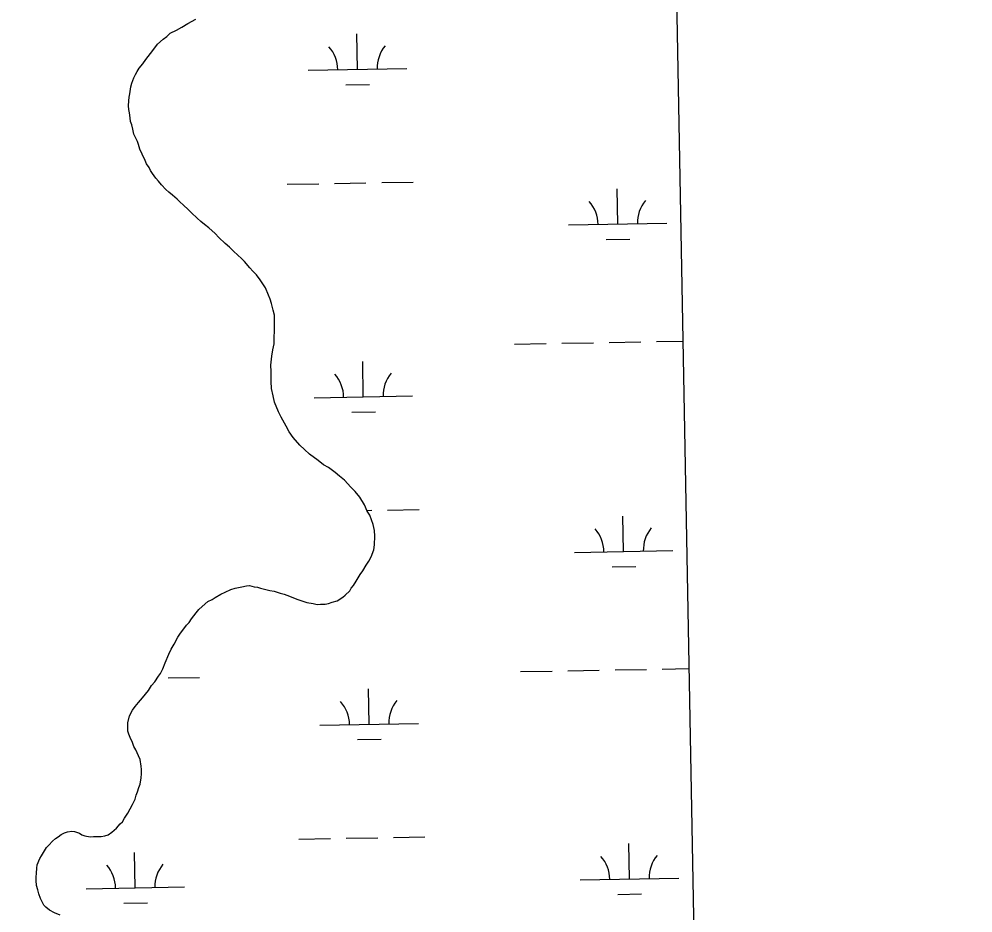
# Model space of a CAD drawing. Extents: x 3914892 to 3953151, y 242587 to 268572.
# Drawn here: x 3950098 to 3951066, y 264084 to 264992 of the extents above; entities that cross this region are included whole.
import ezdxf

# ---------------------------------------------------------------- set-up
doc = ezdxf.new("R2010")
doc.units = 0
for name, color, linetype in [('V-GRID-FRAM', 7, 'Continuous'), ('V-TOPO-SHOR', 7, 'Continuous'), ('V-WETL-SWMP', 7, 'Continuous')]:
    doc.layers.add(name, color=color, linetype=linetype)

msp = doc.modelspace()

# ---------------------------------------------------------------- linework, layer by layer
at = {"layer": 'V-GRID-FRAM'}
msp.add_lwpolyline([(3918836.61, 266200.25), (3950733.29, 266770.94), (3951066.49, 248591.34), (3919153.95, 248020.36), (3918836.61, 266200.25)], dxfattribs=at)
at = {"layer": 'V-TOPO-SHOR'}
for points in [[(3950342.92, 264727.15), (3950338.91, 264732.18), (3950335.37, 264735.95), (3950332.26, 264739.29), (3950326.93, 264745.58), (3950323.4, 264748.91), (3950320.31, 264751.82), (3950315.45, 264756.41), (3950311.48, 264760.16), (3950307.08, 264763.89), (3950300.88, 264770.15), (3950296.91, 264773.9), (3950290.73, 264779.74), (3950286.34, 264783.04), (3950282.38, 264786.36), (3950278.84, 264789.7), (3950273.11, 264795.11), (3950270.02, 264798.03), (3950264.72, 264803.03), (3950261.63, 264805.94), (3950258.54, 264808.86), (3950253.69, 264813.01), (3950250.17, 264815.92), (3950247.08, 264818.83), (3950242.66, 264823.43), (3950239.54, 264827.2), (3950236.88, 264830.13), (3950233.3, 264835.18), (3950231.49, 264838.13), (3950230.12, 264841.1), (3950227.43, 264844.88), (3950226.05, 264848.28), (3950222.86, 264854.63), (3950220.56, 264859.71), (3950219.14, 264864.4), (3950218.19, 264867.37), (3950216.82, 264870.34), (3950214.54, 264875), (3950213.53, 264880.12), (3950212.54, 264884.38), (3950211.16, 264887.78), (3950210.62, 264891.63), (3950210.04, 264896.77), (3950209.51, 264900.18), (3950208.98, 264903.6), (3950209.26, 264908.77), (3950209.58, 264912.64), (3950210.34, 264916.1), (3950211.42, 264923), (3950212.6, 264926.9), (3950214.59, 264932.11), (3950216.21, 264935.59), (3950217.84, 264938.64), (3950219.89, 264942.14), (3950223.62, 264946.54), (3950226.5, 264950.92), (3950231.48, 264957.07), (3950234.78, 264961.46), (3950238.51, 264966.29), (3950244.36, 264971.62), (3950248.15, 264974.3), (3950251.5, 264977.41), (3950257.84, 264980.6), (3950263.33, 264983.76), (3950269.24, 264987.37), (3950277.27, 264991.9)], [(3950246.45, 264337.89), (3950250.06, 264346.58), (3950252.48, 264351.8), (3950255.34, 264357.04), (3950259, 264364.02), (3950261.89, 264367.97), (3950264.38, 264371.04), (3950268.09, 264376.3), (3950270.59, 264378.95), (3950273.06, 264382.46), (3950277.61, 264388.6), (3950280.51, 264392.12), (3950283.86, 264395.23), (3950289.73, 264400.12), (3950293.95, 264402.39), (3950296.91, 264404.19), (3950302.81, 264407.8), (3950307.06, 264409.64), (3950312.99, 264412.39), (3950317.24, 264413.8), (3950320.66, 264414.33), (3950324.07, 264415.29), (3950328.76, 264416.28), (3950331.76, 264416.37), (3950336.52, 264415.22), (3950339.97, 264414.89), (3950343.01, 264413.69), (3950348.62, 264412.56), (3950352.52, 264411.39), (3950356.84, 264410.66), (3950362.9, 264408.68), (3950367.23, 264407.52), (3950372.44, 264405.53), (3950379.82, 264402.74), (3950385.04, 264400.74), (3950390.23, 264399.17), (3950396.7, 264398.07), (3950400.59, 264397.33), (3950404.02, 264397.43), (3950408.74, 264397.57), (3950412.16, 264398.09), (3950415.99, 264399.49), (3950421.1, 264400.93), (3950426.57, 264404.52), (3950429.09, 264406.74), (3950433.68, 264411.17), (3950435.32, 264413.79), (3950437.39, 264416.43), (3950440.27, 264420.81), (3950442.32, 264424.3), (3950444.36, 264427.8), (3950446.84, 264431.3), (3950450.54, 264436.99), (3950452.99, 264441.36), (3950455.44, 264445.72), (3950458.24, 264452.67), (3950458.95, 264457.85), (3950459.13, 264466.44), (3950458.96, 264472.45), (3950457.49, 264478.42), (3950454.22, 264487.77), (3950451.52, 264491.99), (3950448.76, 264498.35), (3950443.8, 264506.36), (3950439.35, 264511.81), (3950434.92, 264516.41), (3950428.27, 264523.52), (3950423.43, 264527.67), (3950419.03, 264531.41), (3950412.01, 264536.35), (3950407.21, 264539.22), (3950401.5, 264543.35), (3950392.73, 264549.97), (3950387.87, 264554.55), (3950383.01, 264559.13), (3950376.35, 264566.66), (3950372.32, 264572.56), (3950369.14, 264578.48), (3950364.16, 264587.35), (3950361.42, 264592.85), (3950357.27, 264602.61), (3950355.8, 264609.01), (3950354.29, 264616.69), (3950354.09, 264623.56), (3950353.79, 264633.85), (3950353.6, 264640.29), (3950354.63, 264649.34), (3950355.73, 264655.81), (3950356.84, 264661.85), (3950357.05, 264669.59), (3950357.34, 264674.32), (3950357.2, 264679.04), (3950357.42, 264686.35), (3950357.28, 264691.07), (3950355.85, 264696.17), (3950354.36, 264703), (3950352.95, 264707.26), (3950351.11, 264711.5), (3950348.32, 264718.72), (3950345.62, 264722.93), (3950342.92, 264727.15)], [(3950139.67, 264081.45), (3950134.02, 264083.86), (3950128.78, 264086.71), (3950125.27, 264089.61), (3950123.06, 264091.7), (3950119.86, 264098.48), (3950118, 264103.14), (3950117.02, 264107.41), (3950115.61, 264111.66), (3950115.46, 264116.81), (3950115.36, 264120.24), (3950115.68, 264124.12), (3950115.95, 264129.28), (3950116.28, 264132.72), (3950119.1, 264139.25), (3950120.74, 264141.87), (3950122.79, 264145.37), (3950125.65, 264150.17), (3950128.15, 264152.82), (3950131.9, 264156.79), (3950134.83, 264159.46), (3950137.78, 264161.26), (3950140.73, 264163.49), (3950144.11, 264165.31), (3950147.09, 264166.25), (3950151.36, 264166.81), (3950154.38, 264166.46), (3950159.15, 264164.88), (3950161.77, 264163.24), (3950164.81, 264162.04), (3950169.99, 264161.33), (3950173.42, 264161.43), (3950176.42, 264161.52), (3950181.14, 264161.66), (3950184.99, 264162.2), (3950188.4, 264163.16), (3950192.19, 264165.84), (3950196.79, 264169.84), (3950200.53, 264174.24), (3950203.04, 264176.47), (3950205.08, 264179.96), (3950208.37, 264185.21), (3950210.82, 264189.57), (3950213.27, 264193.94), (3950215.68, 264199.59), (3950216.85, 264203.49), (3950218.04, 264206.96), (3950219.63, 264211.3), (3950220.82, 264214.77), (3950221.92, 264221.24), (3950222.24, 264225.11), (3950222.11, 264229.4), (3950222.01, 264232.84), (3950220.96, 264239.68), (3950219.13, 264243.49), (3950216.38, 264249.42), (3950214.57, 264252.8), (3950213.15, 264257.05), (3950210.86, 264262.14), (3950209.47, 264265.54), (3950208.53, 264268.51), (3950208.38, 264273.66), (3950208.28, 264277.1), (3950210.22, 264284.02), (3950213.06, 264289.69), (3950215.96, 264293.64), (3950219.28, 264297.6), (3950223.43, 264302.44), (3950229.22, 264309.91), (3950232.52, 264314.73), (3950235.84, 264318.69), (3950239.54, 264324.38), (3950241.61, 264327.01), (3950244.05, 264331.81), (3950246.45, 264337.89)]]:
    msp.add_lwpolyline(points, dxfattribs=at)
at = {"layer": 'V-WETL-SWMP'}
for p, q in [((3950755.31, 265569.55), (3950790.25, 263662.99)), ((3950269.24, 264987.37), (3950277.27, 264991.9)), ((3950257.84, 264980.6), (3950263.33, 264983.76)), ((3950263.33, 264983.76), (3950269.24, 264987.37)), ((3950244.36, 264971.62), (3950248.15, 264974.3)), ((3950248.15, 264974.3), (3950251.5, 264977.41)), ((3950251.5, 264977.41), (3950257.84, 264980.6)), ((3950441.55, 264940.77), (3950440.91, 264976.76)), ((3950234.78, 264961.46), (3950238.51, 264966.29)), ((3950238.51, 264966.29), (3950244.36, 264971.62)), ((3950226.5, 264950.92), (3950231.48, 264957.07)), ((3950231.48, 264957.07), (3950234.78, 264961.46)), ((3950219.89, 264942.14), (3950223.62, 264946.54)), ((3950223.62, 264946.54), (3950226.5, 264950.92)), ((3950214.6, 264932.11), (3950216.21, 264935.59)), ((3950216.21, 264935.59), (3950217.84, 264938.64)), ((3950217.84, 264938.64), (3950219.89, 264942.14)), ((3950391.56, 264939.87), (3950491.54, 264941.66)), ((3950211.42, 264923), (3950212.6, 264926.9)), ((3950212.6, 264926.9), (3950214.6, 264932.11)), ((3950429.83, 264925.12), (3950453.82, 264925.55)), ((3950209.58, 264912.64), (3950210.34, 264916.1)), ((3950210.34, 264916.1), (3950211.42, 264923)), ((3950208.98, 264903.6), (3950209.26, 264908.76)), ((3950209.26, 264908.76), (3950209.58, 264912.64)), ((3950209.51, 264900.18), (3950208.98, 264903.6)), ((3950210.04, 264896.77), (3950209.51, 264900.18)), ((3950210.62, 264891.63), (3950210.04, 264896.77)), ((3950211.16, 264887.78), (3950210.62, 264891.63)), ((3950212.54, 264884.39), (3950211.16, 264887.78)), ((3950213.53, 264880.12), (3950212.54, 264884.39)), ((3950214.54, 264875), (3950213.53, 264880.12)), ((3950216.82, 264870.34), (3950214.54, 264875)), ((3950218.19, 264867.37), (3950216.82, 264870.34)), ((3950219.14, 264864.4), (3950218.19, 264867.37)), ((3950220.56, 264859.71), (3950219.14, 264864.4)), ((3950222.86, 264854.63), (3950220.56, 264859.71)), ((3950226.05, 264848.28), (3950222.86, 264854.63)), ((3950227.43, 264844.88), (3950226.05, 264848.28)), ((3950230.12, 264841.1), (3950227.43, 264844.88)), ((3950231.49, 264838.13), (3950230.12, 264841.1)), ((3950233.3, 264835.18), (3950231.49, 264838.13)), ((3950236.88, 264830.13), (3950233.3, 264835.18)), ((3950239.54, 264827.2), (3950236.88, 264830.13)), ((3950242.66, 264823.43), (3950239.54, 264827.2)), ((3950247.08, 264818.83), (3950242.66, 264823.43)), ((3950250.17, 264815.91), (3950247.08, 264818.83)), ((3950370.22, 264824.04), (3950402.21, 264824.61)), ((3950418.21, 264824.9), (3950450.21, 264825.47)), ((3950466.2, 264825.76), (3950498.2, 264826.33)), ((3950705.84, 264783.61), (3950705.2, 264819.6)), ((3950253.69, 264813.01), (3950250.17, 264815.91)), ((3950258.54, 264808.86), (3950253.69, 264813.01)), ((3950261.63, 264805.94), (3950258.54, 264808.86)), ((3950264.72, 264803.03), (3950261.63, 264805.94)), ((3950270.02, 264798.03), (3950264.72, 264803.03)), ((3950273.1, 264795.11), (3950270.02, 264798.03)), ((3950278.85, 264789.7), (3950273.1, 264795.11)), ((3950282.38, 264786.36), (3950278.85, 264789.7)), ((3950286.34, 264783.04), (3950282.38, 264786.36)), ((3950290.73, 264779.73), (3950286.34, 264783.04)), ((3950296.91, 264773.9), (3950290.73, 264779.73)), ((3950655.85, 264782.71), (3950755.83, 264784.5)), ((3950300.88, 264770.15), (3950296.91, 264773.9)), ((3950307.08, 264763.89), (3950300.88, 264770.15)), ((3950311.48, 264760.16), (3950307.08, 264763.89)), ((3950315.45, 264756.41), (3950311.48, 264760.16)), ((3950694.12, 264767.96), (3950718.11, 264768.39)), ((3950320.31, 264751.82), (3950315.45, 264756.41)), ((3950323.4, 264748.91), (3950320.31, 264751.82)), ((3950326.93, 264745.58), (3950323.4, 264748.91)), ((3950332.27, 264739.29), (3950326.93, 264745.58)), ((3950335.37, 264735.95), (3950332.27, 264739.29)), ((3950338.91, 264732.18), (3950335.37, 264735.95)), ((3950342.92, 264727.15), (3950338.91, 264732.18)), ((3950345.62, 264722.93), (3950342.92, 264727.15)), ((3950348.32, 264718.72), (3950345.62, 264722.93)), ((3950351.11, 264711.5), (3950348.32, 264718.72)), ((3950352.95, 264707.26), (3950351.11, 264711.5)), ((3950354.36, 264703), (3950352.95, 264707.26)), ((3950355.85, 264696.18), (3950354.36, 264703)), ((3950357.28, 264691.07), (3950355.85, 264696.18)), ((3950357.2, 264679.04), (3950357.42, 264686.35)), ((3950357.42, 264686.35), (3950357.28, 264691.07)), ((3950357.05, 264669.59), (3950357.34, 264674.32)), ((3950357.34, 264674.32), (3950357.2, 264679.04)), ((3950356.84, 264661.85), (3950357.05, 264669.59)), ((3950649.15, 264662.5), (3950681.15, 264663.08)), ((3950697.15, 264663.36), (3950729.14, 264663.93)), ((3950745.14, 264664.22), (3950771.89, 264664.7)), ((3950354.63, 264649.34), (3950355.73, 264655.81)), ((3950355.73, 264655.81), (3950356.84, 264661.85)), ((3950601.16, 264661.64), (3950633.16, 264662.22)), ((3950353.6, 264640.29), (3950354.63, 264649.34)), ((3950447.5, 264608.14), (3950446.86, 264644.14)), ((3950353.79, 264633.85), (3950353.6, 264640.29)), ((3950354.09, 264623.56), (3950353.79, 264633.85)), ((3950354.29, 264616.69), (3950354.09, 264623.56)), ((3950355.8, 264609.01), (3950354.29, 264616.69)), ((3950357.27, 264602.61), (3950355.8, 264609.01)), ((3950397.51, 264607.25), (3950497.49, 264609.04)), ((3950361.42, 264592.85), (3950357.27, 264602.61)), ((3950364.16, 264587.35), (3950361.42, 264592.85)), ((3950369.14, 264578.48), (3950364.16, 264587.35)), ((3950435.78, 264592.5), (3950459.78, 264592.93)), ((3950372.32, 264572.56), (3950369.14, 264578.48)), ((3950376.35, 264566.66), (3950372.32, 264572.56)), ((3950383.01, 264559.13), (3950376.35, 264566.66)), ((3950387.87, 264554.55), (3950383.01, 264559.13)), ((3950392.73, 264549.96), (3950387.87, 264554.55)), ((3950401.5, 264543.35), (3950392.73, 264549.96)), ((3950407.21, 264539.22), (3950401.5, 264543.35)), ((3950412.01, 264536.35), (3950407.21, 264539.22)), ((3950419.03, 264531.4), (3950412.01, 264536.35)), ((3950423.43, 264527.67), (3950419.03, 264531.4)), ((3950428.27, 264523.52), (3950423.43, 264527.67)), ((3950434.92, 264516.41), (3950428.27, 264523.52)), ((3950439.35, 264511.81), (3950434.92, 264516.41)), ((3950443.8, 264506.36), (3950439.35, 264511.81)), ((3950448.76, 264498.35), (3950443.8, 264506.36)), ((3950451.52, 264491.98), (3950448.76, 264498.35)), ((3950451.18, 264492.76), (3950456.16, 264492.85)), ((3950454.22, 264487.77), (3950451.52, 264491.98)), ((3950472.15, 264493.14), (3950504.15, 264493.71)), ((3950457.49, 264478.42), (3950454.22, 264487.77)), ((3950458.96, 264472.45), (3950457.49, 264478.42)), ((3950711.79, 264450.99), (3950711.15, 264486.98)), ((3950459.13, 264466.44), (3950458.96, 264472.45)), ((3950458.95, 264457.85), (3950459.13, 264466.44)), ((3950455.44, 264445.72), (3950458.24, 264452.67)), ((3950458.24, 264452.67), (3950458.95, 264457.85)), ((3950661.8, 264450.09), (3950761.78, 264451.88)), ((3950450.54, 264436.99), (3950452.99, 264441.36)), ((3950452.99, 264441.36), (3950455.44, 264445.72)), ((3950444.36, 264427.8), (3950446.84, 264431.3)), ((3950446.84, 264431.3), (3950450.54, 264436.99)), ((3950700.07, 264435.34), (3950724.07, 264435.77)), ((3950437.39, 264416.43), (3950440.27, 264420.81)), ((3950440.27, 264420.81), (3950442.32, 264424.3)), ((3950442.32, 264424.3), (3950444.36, 264427.8)), ((3950307.06, 264409.64), (3950312.99, 264412.39)), ((3950312.99, 264412.39), (3950317.24, 264413.8)), ((3950317.24, 264413.8), (3950320.66, 264414.33)), ((3950320.66, 264414.33), (3950324.07, 264415.29)), ((3950324.07, 264415.29), (3950328.76, 264416.28)), ((3950328.76, 264416.28), (3950331.76, 264416.37)), ((3950331.76, 264416.37), (3950336.52, 264415.22)), ((3950336.52, 264415.22), (3950339.97, 264414.89)), ((3950339.97, 264414.89), (3950343.01, 264413.69)), ((3950343.01, 264413.69), (3950348.62, 264412.57)), ((3950348.62, 264412.57), (3950352.52, 264411.39)), ((3950352.52, 264411.39), (3950356.83, 264410.66)), ((3950356.83, 264410.66), (3950362.9, 264408.69)), ((3950429.09, 264406.74), (3950433.68, 264411.17)), ((3950433.68, 264411.17), (3950435.32, 264413.79)), ((3950435.32, 264413.79), (3950437.39, 264416.43)), ((3950289.73, 264400.12), (3950293.95, 264402.39)), ((3950293.95, 264402.39), (3950296.91, 264404.19)), ((3950296.91, 264404.19), (3950302.81, 264407.8)), ((3950302.81, 264407.8), (3950307.06, 264409.64)), ((3950362.9, 264408.69), (3950367.23, 264407.52)), ((3950367.23, 264407.52), (3950372.44, 264405.53)), ((3950372.44, 264405.53), (3950379.82, 264402.74)), ((3950379.82, 264402.74), (3950385.03, 264400.74)), ((3950415.99, 264399.49), (3950421.1, 264400.93)), ((3950421.1, 264400.93), (3950426.58, 264404.52)), ((3950426.58, 264404.52), (3950429.09, 264406.74)), ((3950277.61, 264388.6), (3950280.51, 264392.12)), ((3950280.51, 264392.12), (3950283.86, 264395.23)), ((3950283.86, 264395.23), (3950289.73, 264400.12)), ((3950385.03, 264400.74), (3950390.23, 264399.17)), ((3950390.23, 264399.17), (3950396.71, 264398.07)), ((3950396.71, 264398.07), (3950400.59, 264397.33)), ((3950400.59, 264397.33), (3950404.02, 264397.43)), ((3950404.02, 264397.43), (3950408.74, 264397.56)), ((3950408.74, 264397.56), (3950412.16, 264398.09)), ((3950412.16, 264398.09), (3950415.99, 264399.49)), ((3950270.59, 264378.95), (3950273.06, 264382.46)), ((3950273.06, 264382.46), (3950277.61, 264388.6)), ((3950264.38, 264371.04), (3950268.09, 264376.3)), ((3950268.09, 264376.3), (3950270.59, 264378.95)), ((3950255.34, 264357.04), (3950259, 264364.02)), ((3950259, 264364.02), (3950261.89, 264367.97)), ((3950261.89, 264367.97), (3950264.38, 264371.04)), ((3950252.48, 264351.8), (3950255.34, 264357.04)), ((3950246.45, 264337.89), (3950250.06, 264346.58)), ((3950250.06, 264346.58), (3950252.48, 264351.8)), ((3950244.05, 264331.81), (3950246.45, 264337.89)), ((3950235.84, 264318.69), (3950239.54, 264324.38)), ((3950239.54, 264324.38), (3950241.61, 264327.01)), ((3950241.61, 264327.01), (3950244.05, 264331.81)), ((3950607.11, 264329.02), (3950639.11, 264329.59)), ((3950655.1, 264329.88), (3950687.1, 264330.45)), ((3950703.1, 264330.74), (3950735.09, 264331.31)), ((3950751.09, 264331.6), (3950777.99, 264332.08)), ((3950229.22, 264309.91), (3950232.52, 264314.73)), ((3950232.52, 264314.73), (3950235.84, 264318.69)), ((3950249.26, 264322.62), (3950281.26, 264323.19)), ((3950223.43, 264302.44), (3950229.22, 264309.91)), ((3950453.45, 264275.52), (3950452.81, 264311.52)), ((3950215.96, 264293.64), (3950219.28, 264297.6)), ((3950219.28, 264297.6), (3950223.43, 264302.44)), ((3950210.22, 264284.02), (3950213.06, 264289.69)), ((3950213.06, 264289.69), (3950215.96, 264293.64)), ((3950208.28, 264277.1), (3950210.22, 264284.02)), ((3950208.38, 264273.66), (3950208.28, 264277.1)), ((3950403.46, 264274.63), (3950503.44, 264276.42)), ((3950208.53, 264268.51), (3950208.38, 264273.66)), ((3950209.47, 264265.54), (3950208.53, 264268.51)), ((3950210.86, 264262.14), (3950209.47, 264265.54)), ((3950213.15, 264257.05), (3950210.86, 264262.14)), ((3950214.56, 264252.8), (3950213.15, 264257.05)), ((3950441.73, 264259.88), (3950465.73, 264260.31)), ((3950216.38, 264249.42), (3950214.56, 264252.8)), ((3950219.13, 264243.49), (3950216.38, 264249.42)), ((3950220.96, 264239.68), (3950219.13, 264243.49)), ((3950222.02, 264232.84), (3950220.96, 264239.68)), ((3950222.11, 264229.4), (3950222.02, 264232.84)), ((3950222.24, 264225.11), (3950222.11, 264229.4)), ((3950220.82, 264214.77), (3950221.92, 264221.24)), ((3950221.92, 264221.24), (3950222.24, 264225.11)), ((3950218.04, 264206.96), (3950219.63, 264211.3)), ((3950219.63, 264211.3), (3950220.82, 264214.77)), ((3950213.27, 264193.94), (3950215.68, 264199.59)), ((3950215.68, 264199.59), (3950216.85, 264203.49)), ((3950216.85, 264203.49), (3950218.04, 264206.96)), ((3950208.37, 264185.21), (3950210.82, 264189.57)), ((3950210.82, 264189.57), (3950213.27, 264193.94)), ((3950203.04, 264176.46), (3950205.09, 264179.96)), ((3950205.09, 264179.96), (3950208.37, 264185.21)), ((3950192.18, 264165.84), (3950196.79, 264169.84)), ((3950196.79, 264169.84), (3950200.53, 264174.24)), ((3950200.53, 264174.24), (3950203.04, 264176.46)), ((3950131.9, 264156.79), (3950134.83, 264159.45)), ((3950134.83, 264159.45), (3950137.78, 264161.26)), ((3950137.78, 264161.26), (3950140.73, 264163.49)), ((3950140.73, 264163.49), (3950144.11, 264165.31)), ((3950144.11, 264165.31), (3950147.09, 264166.25)), ((3950147.09, 264166.25), (3950151.36, 264166.81)), ((3950151.36, 264166.81), (3950154.38, 264166.46)), ((3950154.38, 264166.46), (3950159.15, 264164.88)), ((3950159.15, 264164.88), (3950161.77, 264163.24)), ((3950161.77, 264163.24), (3950164.81, 264162.04)), ((3950164.81, 264162.04), (3950169.99, 264161.33)), ((3950169.99, 264161.33), (3950173.42, 264161.43)), ((3950173.42, 264161.43), (3950176.42, 264161.52)), ((3950176.42, 264161.52), (3950181.14, 264161.66)), ((3950181.14, 264161.66), (3950184.99, 264162.2)), ((3950184.99, 264162.2), (3950188.4, 264163.16)), ((3950188.4, 264163.16), (3950192.18, 264165.84)), ((3950382.12, 264158.8), (3950414.12, 264159.37)), ((3950430.11, 264159.65), (3950462.11, 264160.23)), ((3950478.11, 264160.51), (3950510.1, 264161.09)), ((3950122.79, 264145.36), (3950125.65, 264150.17)), ((3950125.65, 264150.17), (3950128.15, 264152.82)), ((3950128.15, 264152.82), (3950131.9, 264156.79)), ((3950717.74, 264118.36), (3950717.1, 264154.36)), ((3950119.1, 264139.25), (3950120.74, 264141.87)), ((3950120.74, 264141.87), (3950122.79, 264145.36)), ((3950215.91, 264109.39), (3950215.27, 264145.38)), ((3950115.96, 264129.28), (3950116.28, 264132.72)), ((3950116.28, 264132.72), (3950119.1, 264139.25)), ((3950115.36, 264120.24), (3950115.68, 264124.12)), ((3950115.46, 264116.81), (3950115.36, 264120.24)), ((3950115.68, 264124.12), (3950115.96, 264129.28)), ((3950115.61, 264111.66), (3950115.46, 264116.81)), ((3950117.02, 264107.41), (3950115.61, 264111.66)), ((3950667.75, 264117.47), (3950767.73, 264119.26)), ((3950118, 264103.15), (3950117.02, 264107.41)), ((3950119.85, 264098.48), (3950118, 264103.15)), ((3950165.92, 264108.49), (3950265.91, 264110.28)), ((3950706.02, 264102.72), (3950730.02, 264103.15)), ((3950123.06, 264091.7), (3950119.85, 264098.48)), ((3950125.27, 264089.61), (3950123.06, 264091.7)), ((3950204.19, 264093.74), (3950228.19, 264094.17)), ((3950128.78, 264086.71), (3950125.27, 264089.61)), ((3950134.02, 264083.86), (3950128.78, 264086.71))]:
    msp.add_line(p, q, dxfattribs=at)
for centre, start, end in [((3950386.31, 264940.25), 0.25318, 41.79684), ((3950496.78, 264942.23), 140.25318, 181.79684), ((3950650.6, 264783.09), 0.25318, 41.79684), ((3950761.07, 264785.07), 140.25318, 181.79684), ((3950392.26, 264607.63), 0.25318, 41.79684), ((3950502.73, 264609.61), 140.25318, 181.79684), ((3950656.55, 264450.47), 0.25318, 41.79684), ((3950767.02, 264452.45), 140.25318, 181.79684), ((3950398.21, 264275.01), 0.25318, 41.79684), ((3950508.68, 264276.99), 140.25318, 181.79684), ((3950662.5, 264117.85), 0.25318, 41.79684), ((3950772.97, 264119.83), 140.25318, 181.79684), ((3950160.67, 264108.87), 0.25318, 41.79684), ((3950271.14, 264110.85), 140.25318, 181.79684)]:
    msp.add_arc(centre, 35.25, start, end, dxfattribs=at)

doc.saveas('drawing.dxf')
